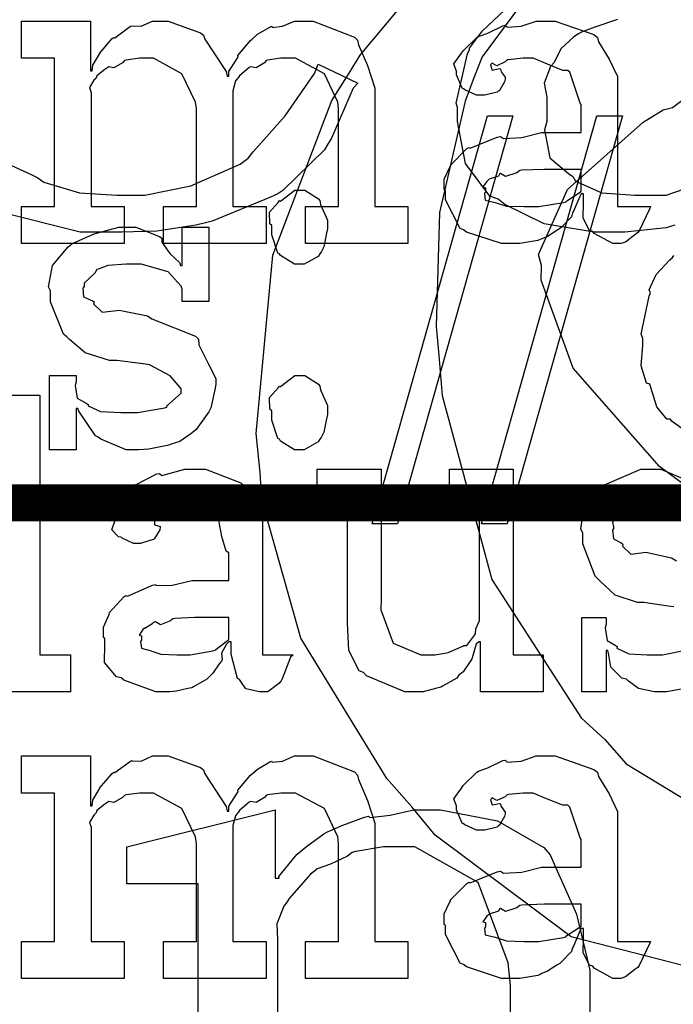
# Model space of a CAD drawing. Extents: x 0 to 8.5, y 0 to 11.
# Tile 308 of 379: x 3.348 to 3.592, y 8.5 to 8.868. Entities that reach past the tile are written whole.
import ezdxf

# ---------------------------------------------------------------- set-up
doc = ezdxf.new("R2010")
doc.units = 0
doc.layers.get('0').update_dxf_attribs({"linetype": 'CONTINUOUS'})

msp = doc.modelspace()

# ---------------------------------------------------------------- linework, layer by layer
at = {"color": 0}
for points in [[(3.54085, 8.88178), (3.52083, 8.85454), (3.51768, 8.84668), (3.51438, 8.838), (3.50478, 8.79633), (3.50353, 8.75353), (3.50444, 8.74425), (3.50581, 8.72771), (3.52442, 8.65886), (3.55794, 8.60699), (3.56674, 8.59885), (3.57476, 8.58974), (3.62229, 8.56099)], [(3.6149, 8.50933), (3.55419, 8.52501), (3.50325, 8.56304), (3.49447, 8.57368), (3.48508, 8.58425), (3.4529, 8.63683), (3.43826, 8.68869), (3.43761, 8.69889), (3.43619, 8.71349), (3.44243, 8.78028), (3.46451, 8.83822), (3.47103, 8.84842), (3.4751, 8.85514), (3.4904, 8.87358)], [(3.59299, 8.7915), (3.59142, 8.79107), (3.58968, 8.79053), (3.57422, 8.7889), (3.56907, 8.7889), (3.56907, 8.7889), (3.56278, 8.7889), (3.54406, 8.79199), (3.52924, 8.79921), (3.52675, 8.80126), (3.52371, 8.80236), (3.5146, 8.81461), (3.51156, 8.83035), (3.51156, 8.83556), (3.51112, 8.83724), (3.51535, 8.85574), (3.51611, 8.85726), (3.51606, 8.85781), (3.52089, 8.86436), (3.52914, 8.87207)], [(3.57156, 8.8686), (3.56299, 8.86567), (3.558, 8.86387), (3.55692, 8.86313), (3.55512, 8.86203), (3.5504, 8.85769), (3.54824, 8.85357), (3.54779, 8.85249), (3.54639, 8.85097), (3.544, 8.84467), (3.54497, 8.83946), (3.54497, 8.83772), (3.54497, 8.83035), (3.54417, 8.82726), (3.54611, 8.81679), (3.55311, 8.81093), (3.55474, 8.80974), (3.55583, 8.808), (3.56565, 8.80365), (3.57796, 8.80279), (3.58208, 8.80279), (3.58208, 8.80279), (3.58979, 8.80279), (3.61074, 8.81006)], [(3.33974, 8.81597), (3.35189, 8.81044), (3.35439, 8.80931), (3.35656, 8.80767), (3.37001, 8.8036), (3.384, 8.80279), (3.38867, 8.80279), (3.39442, 8.80279), (3.41168, 8.80626), (3.43012, 8.8144), (3.43317, 8.81668), (3.43506, 8.81901), (3.44706, 8.83242), (3.45801, 8.84831), (3.45942, 8.85183), (3.47418, 8.84467), (3.47254, 8.84289), (3.46436, 8.82406), (3.46311, 8.8221), (3.46175, 8.81976), (3.44613, 8.80447), (3.44422, 8.80322), (3.44146, 8.80203), (3.41971, 8.79303), (3.4171, 8.79238), (3.41357, 8.7915), (3.39899, 8.78933), (3.38585, 8.7889), (3.38151, 8.7889), (3.38151, 8.7889), (3.37022, 8.7889), (3.33974, 8.7965)], [(3.59733, 8.69368), (3.58718, 8.70111), (3.55485, 8.73796), (3.54297, 8.77089), (3.54308, 8.77636), (3.54194, 8.7806), (3.55274, 8.80485), (3.58106, 8.83008), (3.58865, 8.83475), (3.58865, 8.83475), (3.59212, 8.83556), (3.59956, 8.84125)], [(3.59256, 8.6486), (3.59044, 8.64887), (3.58132, 8.65018), (3.579, 8.65018), (3.57069, 8.653), (3.56511, 8.65804), (3.56418, 8.65907), (3.5631, 8.6601), (3.55854, 8.67219), (3.55854, 8.67622), (3.55772, 8.67779), (3.55908, 8.68576), (3.56451, 8.69276), (3.56569, 8.69379), (3.56662, 8.69422), (3.58024, 8.70008), (3.58479, 8.70008), (3.58778, 8.70008), (3.59597, 8.69667)], [(3.59771, 8.68332), (3.58931, 8.68619), (3.58653, 8.68619), (3.5835, 8.68619), (3.57508, 8.68457), (3.57438, 8.68425), (3.57314, 8.68332), (3.56967, 8.68024), (3.57004, 8.67854), (3.57004, 8.67796), (3.56961, 8.67725), (3.56999, 8.67404), (3.57292, 8.67253), (3.57351, 8.6721), (3.57335, 8.67133), (3.57644, 8.66835), (3.58225, 8.669), (3.58328, 8.66883), (3.59174, 8.66689), (3.59358, 8.66575)], [(3.59754, 8.61806), (3.5899, 8.61675), (3.5874, 8.61675), (3.5874, 8.61675), (3.58535, 8.61675), (3.57932, 8.61794), (3.57568, 8.62076), (3.57482, 8.62153), (3.57319, 8.6219), (3.56896, 8.62597), (3.56814, 8.63118), (3.56787, 8.63217), (3.56722, 8.63217), (3.56722, 8.61675), (3.55811, 8.61675), (3.55811, 8.64453), (3.56722, 8.64453), (3.56722, 8.64214), (3.56689, 8.64074), (3.56765, 8.63601), (3.57064, 8.63422), (3.57135, 8.63368), (3.57129, 8.63308), (3.57574, 8.63103), (3.58268, 8.63064), (3.58501, 8.63064), (3.58838, 8.63064), (3.59765, 8.63249)], [(3.41439, 8.40593), (3.41439, 8.54482), (3.38769, 8.54482), (3.38769, 8.55871), (3.44325, 8.5726), (3.44325, 8.54699), (3.44476, 8.54699), (3.44467, 8.54753), (3.45074, 8.55512), (3.4515, 8.55588), (3.4515, 8.55588), (3.45497, 8.55886), (3.46149, 8.56353), (3.46257, 8.56413), (3.46289, 8.56429), (3.46858, 8.56685), (3.47667, 8.56982), (3.47819, 8.57021), (3.47874, 8.56967), (3.48628, 8.57058), (3.49517, 8.5726), (3.49815, 8.5726), (3.50521, 8.5726), (3.52653, 8.56836), (3.54389, 8.55849), (3.54633, 8.55567), (3.54796, 8.55197), (3.55615, 8.53342), (3.56108, 8.51253), (3.56108, 8.50553), (3.56108, 8.40593)], [(3.53136, 8.40593), (3.53136, 8.50683), (3.5306, 8.51519), (3.51932, 8.54531), (3.49561, 8.55871), (3.48774, 8.55871), (3.48383, 8.55871), (3.47342, 8.55692), (3.47211, 8.55653), (3.47038, 8.55524), (3.46397, 8.55225), (3.45904, 8.5504), (3.45801, 8.54958), (3.45654, 8.54844), (3.44846, 8.53928), (3.44781, 8.53808), (3.44646, 8.5364), (3.4439, 8.52983), (3.44413, 8.52399), (3.44413, 8.52203), (3.44413, 8.40593)]]:
    msp.add_lwpolyline(points, dxfattribs=at)
for points in [[(3.34825, 8.7985), (3.36062, 8.7985), (3.36062, 8.85406), (3.34825, 8.85406), (3.34825, 8.86794), (3.37408, 8.86794), (3.37408, 8.84928), (3.37472, 8.84928), (3.37472, 8.84928), (3.375, 8.8514), (3.37722, 8.85525), (3.37756, 8.85579), (3.3775, 8.85585), (3.38222, 8.86143), (3.38276, 8.86187), (3.38314, 8.86171), (3.38906, 8.866), (3.38971, 8.86621), (3.38971, 8.86615), (3.39301, 8.866), (3.39735, 8.86794), (3.39882, 8.86794), (3.40321, 8.86794), (3.41531, 8.86361), (3.41639, 8.86274), (3.41689, 8.86122), (3.42486, 8.84907), (3.42529, 8.84733), (3.42594, 8.84733), (3.42594, 8.84913), (3.42904, 8.85394), (3.42942, 8.85449), (3.42925, 8.85508), (3.43408, 8.86074), (3.43463, 8.86122), (3.43463, 8.86122), (3.43664, 8.86307), (3.44129, 8.86572), (3.442, 8.866), (3.44217, 8.86561), (3.44601, 8.866), (3.45047, 8.86794), (3.45199, 8.86794), (3.45751, 8.86794), (3.47304, 8.86199), (3.47412, 8.86079), (3.47444, 8.8591), (3.47786, 8.85129), (3.48062, 8.84283), (3.48062, 8.83996), (3.48062, 8.7985), (3.493, 8.7985), (3.493, 8.78461), (3.45458, 8.78461), (3.45458, 8.7985), (3.46696, 8.7985), (3.46696, 8.83518), (3.46679, 8.83763), (3.46175, 8.84825), (3.45085, 8.85406), (3.44721, 8.85406), (3.44536, 8.85406), (3.44043, 8.85335), (3.43983, 8.85319), (3.43924, 8.85232), (3.43614, 8.85047), (3.43397, 8.85086), (3.43354, 8.85058), (3.43261, 8.84983), (3.42985, 8.8475), (3.42936, 8.84674), (3.42919, 8.84646), (3.42839, 8.84554), (3.42746, 8.84185), (3.42746, 8.8406), (3.42746, 8.7985), (3.43983, 8.7985), (3.43983, 8.78461), (3.40142, 8.78461), (3.40142, 8.7985), (3.41379, 8.7985), (3.41379, 8.83518), (3.41342, 8.83763), (3.40831, 8.84825), (3.39774, 8.85406), (3.39426, 8.85406), (3.39242, 8.85406), (3.38743, 8.85335), (3.38687, 8.85319), (3.38612, 8.85232), (3.38286, 8.85047), (3.38097, 8.85086), (3.38058, 8.85058), (3.3795, 8.84983), (3.37642, 8.8475), (3.37614, 8.84668), (3.37603, 8.84646), (3.37528, 8.84581), (3.37369, 8.84304), (3.37429, 8.84125), (3.37429, 8.8406), (3.37429, 8.7985), (3.38667, 8.7985), (3.38667, 8.78461), (3.34825, 8.78461), (3.34825, 8.7985)], [(3.53271, 8.78461), (3.528, 8.78461), (3.51497, 8.78896), (3.51383, 8.78982), (3.51258, 8.79031), (3.50711, 8.80106), (3.50711, 8.80458), (3.50657, 8.80485), (3.50651, 8.80875), (3.50874, 8.81326), (3.50906, 8.81392), (3.50896, 8.81401), (3.51503, 8.82021), (3.51579, 8.82064), (3.51628, 8.82042), (3.52647, 8.82454), (3.52772, 8.82476), (3.52886, 8.824), (3.53569, 8.82437), (3.54303, 8.82628), (3.54551, 8.82628), (3.55789, 8.82628), (3.55789, 8.83669), (3.55757, 8.83724), (3.55371, 8.84879), (3.5529, 8.8495), (3.55106, 8.8495), (3.54525, 8.85178), (3.53988, 8.85406), (3.53814, 8.85406), (3.53614, 8.85406), (3.53071, 8.85351), (3.53011, 8.8534), (3.52946, 8.85265), (3.52632, 8.85124), (3.52458, 8.85226), (3.52425, 8.85211), (3.52425, 8.85189), (3.52399, 8.85157), (3.52453, 8.84961), (3.5274, 8.85015), (3.52772, 8.84993), (3.52789, 8.84901), (3.52946, 8.84694), (3.52946, 8.84625), (3.52919, 8.84526), (3.52729, 8.84201), (3.52686, 8.84169), (3.52642, 8.84131), (3.52186, 8.84017), (3.52035, 8.84017), (3.51872, 8.84017), (3.51426, 8.84218), (3.51383, 8.84256), (3.51329, 8.84278), (3.51124, 8.84782), (3.51124, 8.8495), (3.51107, 8.8495), (3.51019, 8.85194), (3.51303, 8.8559), (3.5134, 8.85644), (3.51367, 8.85682), (3.51882, 8.86187), (3.51947, 8.86231), (3.51947, 8.86225), (3.52317, 8.86361), (3.52849, 8.86621), (3.52946, 8.86643), (3.53017, 8.86567), (3.53537, 8.86604), (3.54101, 8.86794), (3.54292, 8.86794), (3.54818, 8.86794), (3.56267, 8.8629), (3.56396, 8.86187), (3.5644, 8.86025), (3.56842, 8.85374), (3.57156, 8.84717), (3.57156, 8.84494), (3.57156, 8.7985), (3.58393, 8.7985), (3.5835, 8.79758), (3.57964, 8.78944), (3.57915, 8.78874), (3.57796, 8.78792), (3.57454, 8.78515), (3.57275, 8.78461), (3.57221, 8.78461), (3.56972, 8.78461), (3.56278, 8.78842), (3.56222, 8.78917), (3.56104, 8.78956), (3.5586, 8.79417), (3.55875, 8.79986), (3.55875, 8.80176), (3.55875, 8.80328), (3.55789, 8.80328), (3.55735, 8.80231), (3.55496, 8.79671), (3.55464, 8.79611), (3.55431, 8.79465), (3.55035, 8.79069), (3.54986, 8.79025), (3.54872, 8.78956), (3.54531, 8.78733), (3.54318, 8.7864), (3.54249, 8.78614), (3.54161, 8.78575), (3.53494, 8.78461), (3.53271, 8.78461)], [(3.53857, 8.7985), (3.54199, 8.7985), (3.55126, 8.79997), (3.55225, 8.80024), (3.55219, 8.8004), (3.55789, 8.80419), (3.55789, 8.80544), (3.55789, 8.81239), (3.54704, 8.81239), (3.544, 8.81239), (3.53569, 8.81207), (3.53489, 8.81196), (3.53381, 8.81108), (3.52951, 8.80974), (3.52772, 8.81082), (3.52729, 8.81065), (3.52692, 8.80985), (3.52339, 8.80871), (3.52317, 8.80849), (3.52257, 8.80789), (3.521, 8.80583), (3.52208, 8.80556), (3.52208, 8.80544), (3.52208, 8.80393), (3.52171, 8.8035), (3.52197, 8.80089), (3.52567, 8.80007), (3.52642, 8.79981), (3.52642, 8.79981), (3.52989, 8.79867), (3.5364, 8.7985), (3.53857, 8.7985)], [(3.33149, 8.63064), (3.34278, 8.63064), (3.34278, 8.71397), (3.33149, 8.71397), (3.33149, 8.72786), (3.35514, 8.72786), (3.35514, 8.63064), (3.36664, 8.63064), (3.36664, 8.61675), (3.33149, 8.61675), (3.33149, 8.63064)], [(3.40294, 8.61675), (3.3986, 8.61675), (3.38661, 8.6211), (3.38558, 8.62196), (3.38379, 8.62235), (3.37929, 8.62771), (3.3795, 8.6345), (3.3795, 8.63672), (3.37896, 8.63704), (3.37896, 8.6409), (3.38092, 8.6454), (3.38124, 8.64606), (3.38103, 8.64632), (3.38661, 8.65235), (3.38732, 8.65278), (3.38792, 8.65256), (3.39725, 8.65668), (3.39839, 8.6569), (3.39839, 8.65668), (3.40419, 8.65653), (3.412, 8.65842), (3.41465, 8.65842), (3.42594, 8.65842), (3.42594, 8.66883), (3.42492, 8.66938), (3.42324, 8.67497), (3.42215, 8.68093), (3.42139, 8.68164), (3.41997, 8.68164), (3.41092, 8.68619), (3.40793, 8.68619), (3.40608, 8.68619), (3.4011, 8.68565), (3.40056, 8.68554), (3.40013, 8.68485), (3.3974, 8.68338), (3.39546, 8.6844), (3.39513, 8.68425), (3.39513, 8.68403), (3.39492, 8.68365), (3.39561, 8.68175), (3.39811, 8.68229), (3.39839, 8.68207), (3.398, 8.68164), (3.39811, 8.67931), (3.40013, 8.67865), (3.40013, 8.67839), (3.40007, 8.6774), (3.39811, 8.67415), (3.39774, 8.67383), (3.39632, 8.67344), (3.39279, 8.67231), (3.39165, 8.67231), (3.39014, 8.67231), (3.38596, 8.67432), (3.38558, 8.67469), (3.3846, 8.67481), (3.38206, 8.67736), (3.38319, 8.68061), (3.38319, 8.68164), (3.38303, 8.68164), (3.38222, 8.68408), (3.38482, 8.68804), (3.38514, 8.68858), (3.38504, 8.68864), (3.38585, 8.6914), (3.39014, 8.69401), (3.39079, 8.69444), (3.39094, 8.69422), (3.39899, 8.69835), (3.3999, 8.69857), (3.40076, 8.69781), (3.4094, 8.70008), (3.41228, 8.70008), (3.4171, 8.70008), (3.43039, 8.69504), (3.43158, 8.69401), (3.4324, 8.69239), (3.43853, 8.68093), (3.43853, 8.67708), (3.43853, 8.63064), (3.45003, 8.63064), (3.449, 8.62972), (3.4459, 8.62158), (3.44547, 8.62088), (3.44467, 8.61985), (3.44054, 8.61675), (3.43918, 8.61675), (3.43744, 8.61675), (3.43229, 8.61789), (3.43039, 8.62056), (3.42985, 8.62131), (3.42914, 8.62175), (3.42681, 8.63086), (3.42681, 8.6339), (3.42681, 8.63542), (3.42594, 8.63542), (3.42497, 8.63465), (3.42312, 8.63118), (3.42339, 8.62885), (3.42312, 8.62825), (3.42231, 8.62717), (3.41986, 8.62375), (3.41889, 8.62272), (3.41857, 8.6224), (3.41769, 8.62153), (3.41271, 8.6186), (3.41206, 8.61828), (3.4106, 8.61794), (3.40625, 8.61697), (3.40375, 8.61675), (3.40294, 8.61675)], [(3.49701, 8.61675), (3.49186, 8.61675), (3.47743, 8.62272), (3.4764, 8.62392), (3.47472, 8.62457), (3.47081, 8.63222), (3.47032, 8.64264), (3.47032, 8.64606), (3.47032, 8.68619), (3.45904, 8.68619), (3.45904, 8.70008), (3.48292, 8.70008), (3.48292, 8.65147), (3.48286, 8.64746), (3.48742, 8.63499), (3.49783, 8.63064), (3.50136, 8.63064), (3.50304, 8.63064), (3.50754, 8.6314), (3.50808, 8.63151), (3.50808, 8.63151), (3.51351, 8.63385), (3.51394, 8.63411), (3.51503, 8.63411), (3.51801, 8.63803), (3.51828, 8.63846), (3.51828, 8.63846), (3.51839, 8.64031), (3.51981, 8.6435), (3.51981, 8.64453), (3.51981, 8.68619), (3.50851, 8.68619), (3.50851, 8.70008), (3.53239, 8.70008), (3.53239, 8.63064), (3.54368, 8.63064), (3.54368, 8.61675), (3.52024, 8.61675), (3.52024, 8.63542), (3.51958, 8.63542), (3.51861, 8.63456), (3.51708, 8.6295), (3.51676, 8.6289), (3.51606, 8.62771), (3.51372, 8.62424), (3.51238, 8.62326), (3.51199, 8.62283), (3.51133, 8.6219), (3.50592, 8.61882), (3.50526, 8.61849), (3.50385, 8.61806), (3.49869, 8.61675), (3.49701, 8.61675)], [(3.40836, 8.63064), (3.41146, 8.63064), (3.41986, 8.63211), (3.42074, 8.63238), (3.42101, 8.63254), (3.42594, 8.63633), (3.42594, 8.63758), (3.42594, 8.64453), (3.41596, 8.64453), (3.41319, 8.64453), (3.40565, 8.64421), (3.40489, 8.6441), (3.40403, 8.64328), (3.40028, 8.64188), (3.39839, 8.64296), (3.39794, 8.64279), (3.39708, 8.64208), (3.39415, 8.64031), (3.39426, 8.64063), (3.39426, 8.64063), (3.39372, 8.64003), (3.39236, 8.63797), (3.39318, 8.63769), (3.39318, 8.63758), (3.39318, 8.63607), (3.39279, 8.63558), (3.39318, 8.63303), (3.39643, 8.63222), (3.39708, 8.63194), (3.39708, 8.63194), (3.40039, 8.63081), (3.40636, 8.63064), (3.40836, 8.63064)], [(3.34825, 8.52328), (3.36062, 8.52328), (3.36062, 8.57883), (3.34825, 8.57883), (3.34825, 8.59272), (3.37408, 8.59272), (3.37408, 8.57406), (3.37472, 8.57406), (3.37472, 8.57406), (3.375, 8.57617), (3.37722, 8.58003), (3.37756, 8.58057), (3.3775, 8.58062), (3.38222, 8.58621), (3.38276, 8.58664), (3.38314, 8.58649), (3.38906, 8.59076), (3.38971, 8.59099), (3.38971, 8.59093), (3.39301, 8.59076), (3.39735, 8.59272), (3.39882, 8.59272), (3.40321, 8.59272), (3.41531, 8.58837), (3.41639, 8.58751), (3.41689, 8.58599), (3.42486, 8.57383), (3.42529, 8.5721), (3.42594, 8.5721), (3.42594, 8.57389), (3.42904, 8.57872), (3.42942, 8.57926), (3.42925, 8.57986), (3.43408, 8.5855), (3.43463, 8.58599), (3.43463, 8.58599), (3.43664, 8.58783), (3.44129, 8.5905), (3.442, 8.59076), (3.44217, 8.59039), (3.44601, 8.59076), (3.45047, 8.59272), (3.45199, 8.59272), (3.45751, 8.59272), (3.47304, 8.58675), (3.47412, 8.58556), (3.47444, 8.58388), (3.47786, 8.57607), (3.48062, 8.5676), (3.48062, 8.56472), (3.48062, 8.52328), (3.493, 8.52328), (3.493, 8.50939), (3.45458, 8.50939), (3.45458, 8.52328), (3.46696, 8.52328), (3.46696, 8.55994), (3.46679, 8.56239), (3.46175, 8.57303), (3.45085, 8.57883), (3.44721, 8.57883), (3.44536, 8.57883), (3.44043, 8.57813), (3.43983, 8.57796), (3.43924, 8.5771), (3.43614, 8.57525), (3.43397, 8.57563), (3.43354, 8.57536), (3.43261, 8.5746), (3.42985, 8.57226), (3.42936, 8.5715), (3.42919, 8.57124), (3.42839, 8.57032), (3.42746, 8.56663), (3.42746, 8.56537), (3.42746, 8.52328), (3.43983, 8.52328), (3.43983, 8.50939), (3.40142, 8.50939), (3.40142, 8.52328), (3.41379, 8.52328), (3.41379, 8.55994), (3.41342, 8.56239), (3.40831, 8.57303), (3.39774, 8.57883), (3.39426, 8.57883), (3.39242, 8.57883), (3.38743, 8.57813), (3.38687, 8.57796), (3.38612, 8.5771), (3.38286, 8.57525), (3.38097, 8.57563), (3.38058, 8.57536), (3.3795, 8.5746), (3.37642, 8.57226), (3.37614, 8.57146), (3.37603, 8.57124), (3.37528, 8.57058), (3.37369, 8.56782), (3.37429, 8.56603), (3.37429, 8.56537), (3.37429, 8.52328), (3.38667, 8.52328), (3.38667, 8.50939), (3.34825, 8.50939), (3.34825, 8.52328)], [(3.53271, 8.50939), (3.528, 8.50939), (3.51497, 8.51372), (3.51383, 8.5146), (3.51258, 8.51508), (3.50711, 8.52582), (3.50711, 8.52935), (3.50657, 8.52963), (3.50651, 8.53353), (3.50874, 8.53803), (3.50906, 8.53868), (3.50896, 8.53879), (3.51503, 8.54497), (3.51579, 8.54542), (3.51628, 8.54519), (3.52647, 8.54932), (3.52772, 8.54953), (3.52886, 8.54878), (3.53569, 8.54915), (3.54303, 8.55106), (3.54551, 8.55106), (3.55789, 8.55106), (3.55789, 8.56147), (3.55757, 8.56201), (3.55371, 8.57357), (3.5529, 8.57428), (3.55106, 8.57428), (3.54525, 8.57656), (3.53988, 8.57883), (3.53814, 8.57883), (3.53614, 8.57883), (3.53071, 8.57829), (3.53011, 8.57818), (3.52946, 8.57742), (3.52632, 8.57601), (3.52458, 8.57704), (3.52425, 8.57687), (3.52425, 8.57667), (3.52399, 8.57633), (3.52453, 8.57437), (3.5274, 8.57493), (3.52772, 8.57471), (3.52789, 8.57379), (3.52946, 8.57172), (3.52946, 8.57101), (3.52919, 8.57004), (3.52729, 8.56679), (3.52686, 8.56646), (3.52642, 8.56608), (3.52186, 8.56494), (3.52035, 8.56494), (3.51872, 8.56494), (3.51426, 8.56694), (3.51383, 8.56733), (3.51329, 8.56754), (3.51124, 8.5726), (3.51124, 8.57428), (3.51107, 8.57428), (3.51019, 8.57671), (3.51303, 8.58068), (3.5134, 8.58122), (3.51367, 8.5816), (3.51882, 8.58664), (3.51947, 8.58708), (3.51947, 8.58703), (3.52317, 8.58837), (3.52849, 8.59099), (3.52946, 8.59119), (3.53017, 8.59044), (3.53537, 8.59082), (3.54101, 8.59272), (3.54292, 8.59272), (3.54818, 8.59272), (3.56267, 8.58768), (3.56396, 8.58664), (3.5644, 8.58501), (3.56842, 8.5785), (3.57156, 8.57194), (3.57156, 8.56972), (3.57156, 8.52328), (3.58393, 8.52328), (3.5835, 8.52235), (3.57964, 8.51421), (3.57915, 8.51351), (3.57796, 8.51269), (3.57454, 8.50993), (3.57275, 8.50939), (3.57221, 8.50939), (3.56972, 8.50939), (3.56278, 8.51318), (3.56222, 8.51394), (3.56104, 8.51432), (3.5586, 8.51893), (3.55875, 8.52463), (3.55875, 8.52653), (3.55875, 8.52806), (3.55789, 8.52806), (3.55735, 8.52707), (3.55496, 8.52149), (3.55464, 8.52089), (3.55431, 8.51942), (3.55035, 8.51546), (3.54986, 8.51503), (3.54872, 8.51432), (3.54531, 8.5121), (3.54318, 8.51118), (3.54249, 8.5109), (3.54161, 8.51053), (3.53494, 8.50939), (3.53271, 8.50939)], [(3.53857, 8.52328), (3.54199, 8.52328), (3.55126, 8.52474), (3.55225, 8.52501), (3.55219, 8.52518), (3.55789, 8.52897), (3.55789, 8.53022), (3.55789, 8.53717), (3.54704, 8.53717), (3.544, 8.53717), (3.53569, 8.53683), (3.53489, 8.53674), (3.53381, 8.53586), (3.52951, 8.5345), (3.52772, 8.5356), (3.52729, 8.53543), (3.52692, 8.53461), (3.52339, 8.53347), (3.52317, 8.53326), (3.52257, 8.53267), (3.521, 8.5306), (3.52208, 8.53033), (3.52208, 8.53022), (3.52208, 8.52869), (3.52171, 8.52826), (3.52197, 8.52567), (3.52567, 8.52485), (3.52642, 8.52458), (3.52642, 8.52458), (3.52989, 8.52344), (3.5364, 8.52328), (3.53857, 8.52328)]]:
    msp.add_lwpolyline(points, close=True, dxfattribs=at)
at = {"color": 152}
for points in [[(3.52279, 8.83242), (3.53233, 8.83242), (3.48915, 8.67964), (3.4796, 8.67964), (3.52279, 8.83242)], [(3.56381, 8.83242), (3.57335, 8.83242), (3.53017, 8.67964), (3.52061, 8.67964), (3.56381, 8.83242)], [(3.45242, 8.77686), (3.45053, 8.77686), (3.44526, 8.78011), (3.44482, 8.78076), (3.44428, 8.78108), (3.442, 8.78787), (3.442, 8.7901), (3.442, 8.79139), (3.44125, 8.79204), (3.44119, 8.79639), (3.44433, 8.80007), (3.44482, 8.80072), (3.44521, 8.80057), (3.45057, 8.80464), (3.45242, 8.80464), (3.45432, 8.80464), (3.45953, 8.80137), (3.46001, 8.80072), (3.46029, 8.79926), (3.46283, 8.7934), (3.46283, 8.79139), (3.46283, 8.7901), (3.46246, 8.78847), (3.46149, 8.78342), (3.46044, 8.78142), (3.46001, 8.78076), (3.45936, 8.77979), (3.45415, 8.77686), (3.45242, 8.77686)], [(3.39085, 8.70742), (3.38738, 8.70742), (3.37793, 8.71143), (3.37696, 8.71218), (3.37597, 8.71263), (3.36968, 8.72185), (3.36936, 8.72282), (3.36871, 8.72282), (3.36871, 8.70742), (3.35872, 8.70742), (3.35872, 8.73519), (3.36871, 8.73519), (3.36871, 8.73281), (3.36828, 8.73144), (3.36903, 8.72667), (3.3725, 8.72487), (3.37326, 8.72433), (3.37315, 8.7239), (3.37788, 8.72168), (3.38547, 8.72131), (3.38803, 8.72131), (3.39171, 8.72131), (3.40192, 8.72314), (3.40278, 8.72347), (3.40261, 8.72368), (3.40799, 8.72857), (3.40799, 8.73019), (3.40767, 8.73068), (3.40397, 8.73514), (3.39621, 8.73921), (3.39387, 8.73953), (3.3839, 8.74083), (3.38118, 8.74083), (3.37207, 8.74365), (3.36626, 8.74869), (3.36524, 8.74972), (3.36399, 8.75076), (3.35915, 8.76286), (3.35915, 8.76688), (3.35829, 8.76844), (3.35981, 8.77642), (3.36567, 8.78342), (3.36697, 8.78444), (3.36789, 8.78489), (3.37549, 8.78825), (3.38471, 8.79075), (3.38781, 8.79075), (3.39106, 8.79075), (3.39996, 8.78733), (3.40082, 8.78663), (3.40082, 8.78521), (3.40381, 8.78093), (3.40744, 8.7775), (3.40776, 8.77642), (3.40842, 8.77642), (3.40842, 8.79075), (3.4184, 8.79075), (3.4184, 8.76297), (3.40842, 8.76297), (3.40842, 8.76753), (3.40804, 8.76872), (3.40321, 8.77399), (3.39312, 8.77686), (3.38976, 8.77686), (3.38743, 8.77686), (3.38053, 8.77636), (3.37728, 8.77522), (3.37651, 8.7749), (3.37571, 8.7736), (3.37175, 8.76986), (3.37175, 8.76861), (3.37125, 8.76796), (3.37147, 8.76471), (3.37478, 8.76318), (3.37543, 8.76275), (3.37522, 8.7621), (3.37842, 8.759), (3.38493, 8.75965), (3.38607, 8.7595), (3.3954, 8.75754), (3.39708, 8.7564), (3.41342, 8.74989), (3.4145, 8.74886), (3.41471, 8.74675), (3.41808, 8.73996), (3.42101, 8.7341), (3.42101, 8.73215), (3.42074, 8.73042), (3.41917, 8.72314), (3.41883, 8.72239), (3.41846, 8.72157), (3.41363, 8.71496), (3.41297, 8.71436), (3.41168, 8.71332), (3.4075, 8.71056), (3.40435, 8.70947), (3.40343, 8.70915), (3.40153, 8.70876), (3.39589, 8.70762), (3.39208, 8.70742), (3.39085, 8.70742)], [(3.45242, 8.70742), (3.45053, 8.70742), (3.44526, 8.71067), (3.44482, 8.71132), (3.44428, 8.71164), (3.442, 8.71843), (3.442, 8.72065), (3.442, 8.72194), (3.44125, 8.7226), (3.44119, 8.72694), (3.44433, 8.73062), (3.44482, 8.73128), (3.44521, 8.73112), (3.45057, 8.73519), (3.45242, 8.73519), (3.45432, 8.73519), (3.45953, 8.73193), (3.46001, 8.73128), (3.46029, 8.72982), (3.46283, 8.72396), (3.46283, 8.72194), (3.46283, 8.72065), (3.46246, 8.71903), (3.46149, 8.71397), (3.46044, 8.71197), (3.46001, 8.71132), (3.45936, 8.71035), (3.45415, 8.70742), (3.45242, 8.70742)]]:
    msp.add_lwpolyline(points, close=True, dxfattribs=at)
msp.add_lwpolyline([(3.60194, 8.71072), (3.59201, 8.71804), (3.59119, 8.71892), (3.59, 8.71886), (3.58626, 8.72347), (3.58404, 8.73068), (3.58361, 8.73193), (3.58236, 8.73232), (3.58035, 8.73882), (3.581, 8.74653), (3.581, 8.74908), (3.58035, 8.75071), (3.58333, 8.76497), (3.58382, 8.76622), (3.58339, 8.76725), (3.58594, 8.77306), (3.59115, 8.7786), (3.59207, 8.77946), (3.59256, 8.78017)], dxfattribs=at)
at = {"color": 152, "const_width": 0.01389}
msp.add_lwpolyline([(3.02778, 8.6875), (5.13889, 8.6875)], dxfattribs=at)

doc.saveas('drawing.dxf')
